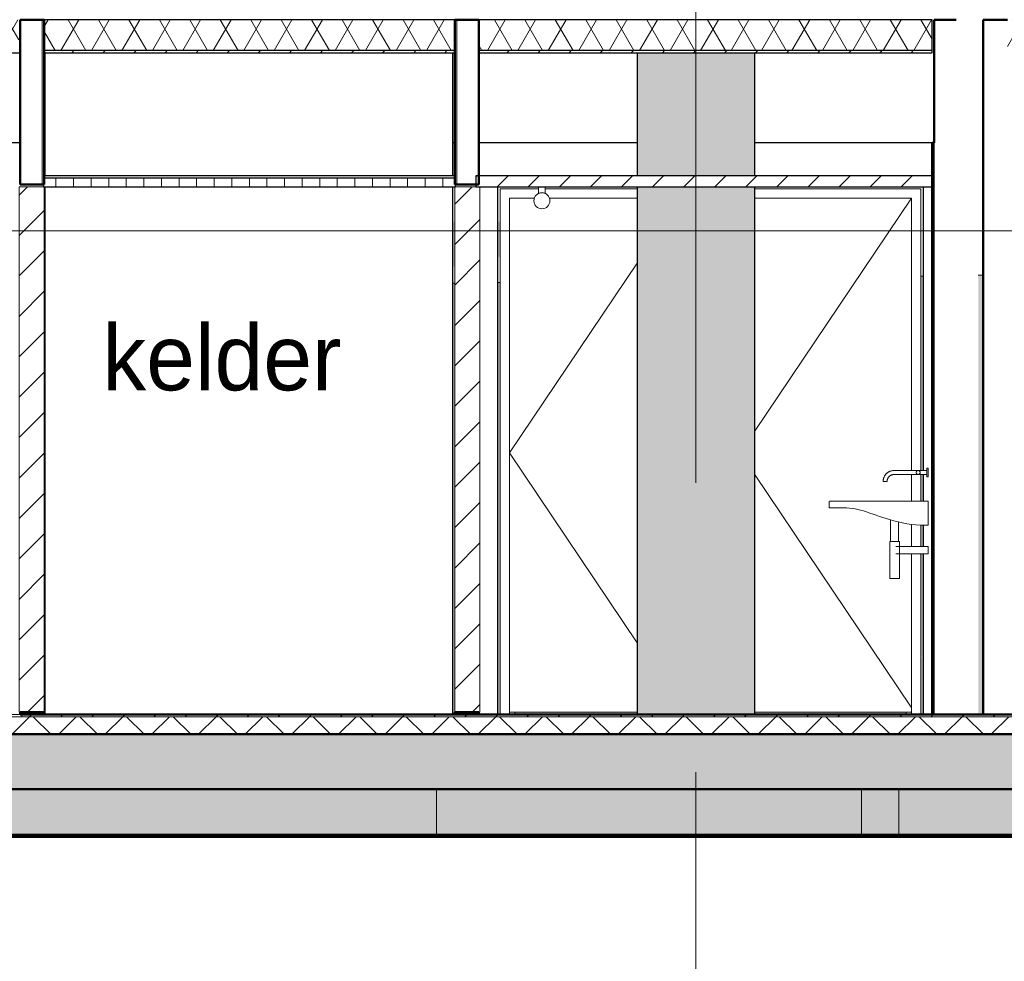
# Model space of a CAD drawing. Extents: x 50445 to 145605, y -10968 to 41989.
# Tile 287 of 338: x 115620 to 120100, y -2935 to 1347. Entities that reach past the tile are written whole.
import ezdxf

# ---------------------------------------------------------------- set-up
doc = ezdxf.new("R2010")
doc.units = 0
doc.header["$LTSCALE"] = 414.30304
doc.header["$MEASUREMENT"] = 0
doc.linetypes.add('IMPORT-DASHED2', pattern=[95.25, 63.5, -31.75])
doc.linetypes.add('stramien', pattern=[22.225, 12.7, -3.175, 3.175, -3.175])
doc.layers.get('0').update_dxf_attribs({"linetype": 'CONTINUOUS'})
for name, color, linetype, lineweight in [('20100623 Survey drawing basement_dwg', 8, 'CONTINUOUS', 18), ('A-ANNO-TEXT', 2, 'CONTINUOUS', 18), ('A-CLNG-PATT', 5, 'CONTINUOUS', 25), ('A-CLNG-SUSP', 5, 'CONTINUOUS', 25), ('A-DETL', 5, 'CONTINUOUS', 18), ('A-DOOR', 1, 'CONTINUOUS', 25), ('A-FLOR-OTLN', 6, 'CONTINUOUS', 18), ('A-FLOR-PATT', 8, 'CONTINUOUS', 50), ('A-GENM', 6, 'CONTINUOUS', 18), ('C-BLDG', 6, 'CONTINUOUS', 18), ('C-TOPO', 2, 'CONTINUOUS', 18), ('DETAIL', 7, 'CONTINUOUS', 18), ('GEBOUW6', 7, 'CONTINUOUS', 18), ('GEBOUW7', 7, 'CONTINUOUS', 18), ('I-WALL', 2, 'CONTINUOUS', 25), ('L-SITE', 6, 'CONTINUOUS', 18), ('P-SANR-FIXT', 6, 'CONTINUOUS', 18), ('S-BEAM', 4, 'CONTINUOUS', 18), ('S-COLS', 6, 'CONTINUOUS', 18), ('S-GRID', 1, 'CONTINUOUS', 18)]:
    doc.layers.add(name, color=color, linetype=linetype, lineweight=lineweight)
doc.styles.add('Frutiger_1', font='txt', dxfattribs={"height": 298.514851})
pattern_1 = [(45, (114825.09, 10064.78), (-70.71068, 70.71068), [])]
pattern_2 = [(45, (33645.57, 9397.6), (-91.9239, 91.9239), [])]

# ---------------------------------------------------------------- blocks, each defined once
blk = doc.blocks.new('20100623 Survey drawing basement_dwg_041-460966-plotview doorsnede C C  -  1 op 100')
at = {"layer": 'DETAIL', "flags": 128}
blk.add_lwpolyline([(41815.8, -2480), (41813.1, -2480), (41802.8, -2480), (41784.6, -2480), (41761.1, -2480), (41732.1, -2480), (41700, -2480), (41667.2, -2480), (41636.4, -2480), (41610.1, -2480), (41588.3, -2480), (41573.7, -2480), (41566.4, -2480), (41569.1, -2480), (41579.5, -2480), (41597.6, -2480), (41621.2, -2480), (41650.2, -2480), (41682.3, -2480), (41715, -2480), (41745.8, -2480), (41772.2, -2480), (41793.9, -2480), (41808.5, -2480)], close=True, dxfattribs=at)
blk = doc.blocks.new('20100623 Survey drawing basement_dwg-249796-plotview doorsnede C C  -  1 op 100')
at = {"layer": 'GEBOUW6', "flags": 128}
for points in [[(38535.9, -2480), (37535.9, -2480), (36783.4, -2480), (36782.6, -2480), (36769, -2480), (36765.9, -2480), (30217.3, -2480), (17338.2, -2480), (4509.4, -2480), (3767.2, -2480), (3766.7, -2480)], [(4803.3, -2480), (19071.9, -2480), (19080.5, -2480), (20179.4, -2480), (31937.7, -2480), (37252, -2480), (37370.4, -2480), (37374.5, -2480), (37378.2, -2480), (37379.5, -2480)], [(11822.9, -2480), (11505.3, -2480), (7955.7, -2480), (15771, -2480), (16128.5, -2480), (16163, -2480), (16271.2, -2480), (40271.5, -2480), (40943, -2480), (40943.3, -2480), (40944.1, -2480), (41691.1, -2480), (43534.6, -2480), (44286.9, -2480), (44286, -2480), (44285.8, -2480), (45185.5, -2480), (54785.3, -2480), (54792.4, -2480), (54793.4, -2480)], [(33313.7, -2480), (31913.7, -2480), (31914.4, -2480), (31939.3, -2480), (59038.4, -2480), (64425.5, -2480)]]:
    blk.add_lwpolyline(points, dxfattribs=at)
at = {"layer": 'GEBOUW6', "linetype": 'IMPORT-DASHED2', "flags": 128}
blk.add_lwpolyline([(37379.3, -2480), (60053.5, -2480), (64238.5, -2480), (64243.2, -2480), (64412.9, -2480), (64425.5, -2480)], dxfattribs=at)
at = {"layer": 'GEBOUW7'}
for p, q in [((34207.1, -2480), (34773.8, -2480)), ((34544.4, -2480), (35111, -2480)), ((34881.7, -2480), (35448.3, -2480)), ((35218.9, -2480), (35785.6, -2480)), ((35556.2, -2480), (36122.8, -2480)), ((35893.5, -2480), (36460.1, -2480)), ((36230.7, -2480), (36797.4, -2480)), ((36568, -2480), (37134.7, -2480)), ((36905.3, -2480), (37471.9, -2480)), ((37242.5, -2480), (37809.2, -2480)), ((37579.8, -2480), (38146.5, -2480)), ((37917.1, -2480), (38483.7, -2480)), ((38254.4, -2480), (38821, -2480)), ((38591.6, -2480), (39158.3, -2480))]:
    blk.add_line(p, q, dxfattribs=at)
for p in [(-4922.1, 0), (-4908.6, 0), (-4439.2, 0), (-4316.6, 0), (-4312.9, 0), (-4155.2, 0)]:
    blk.add_blockref('20100623 Survey drawing basement_dwg_041-460966-plotview doorsnede C C  -  1 op 100', p)
blk = doc.blocks.new('90_KU_opvulling_gracht - 90_KU_opvulling_gracht-1040153-plotview doorsnede C C  -  1 op 100')
at = {"layer": 'L-SITE'}
h = blk.add_hatch(color=256, dxfattribs=at)
h.paths.add_polyline_path([(19483.3, -2970.2), (22549.6, -2970.2), (22549.6, -2820), (19483.3, -2820)], flags=0)
h.paths.add_polyline_path([(54750.1, -2970.2), (54750.1, -2820), (53736.6, -2820), (53736.6, -2970.2)], flags=0)
h.paths.add_polyline_path([(54750.1, -2570), (54750.1, -2030), (54436.6, -2030), (54436.6, -2480), (54370.8, -2480), (54370.8, -2570)], flags=0)
h.paths.add_polyline_path([(32493.7, -2480), (33223.7, -2480), (33223.7, -2470), (32493.7, -2470)], flags=0)
h.paths.add_polyline_path([(34273.7, -2480), (34273.7, -2470), (33543.7, -2470), (33543.7, -2480)], flags=0)
h.paths.add_polyline_path([(21396.9, -2480), (22326.9, -2480), (22326.9, -2470), (21396.9, -2470)], flags=0)
h.paths.add_polyline_path([(38544.4, -2480), (38550.6, -2480), (38550.6, -1749.6), (38540.5, -1749.6), (38541, -2212.6), (38544.1, -2214), (38544.1, -2223.9), (38540.5, -2225.9), (38540.5, -2480)], flags=0)
h.paths.add_polyline_path([(22403.8, -2480), (22403.8, -830.8), (22393.9, -830.8), (22393.9, -2480)], flags=0)
h.paths.add_polyline_path([(23080.6, -2480), (23090.7, -2480), (23090.7, -870), (23080.6, -870.5), (23080.6, -1442.8)], flags=0)
h.paths.add_polyline_path([(38473.5, -2480), (38473.5, -2470), (37783.6, -2470), (37783.6, -2480), (38266.1, -2480)], flags=0)
h.paths.add_polyline_path([(23157.7, -2480), (24367.7, -2480), (24367.7, -2470), (23157.7, -2470)], flags=0)
h.paths.add_polyline_path([(24434.7, -2480), (24444.6, -2480), (24444.6, -870), (24434.7, -870)], flags=0)
h.paths.add_polyline_path([(27651.1, -2480), (27661.2, -2480), (27661.2, -647.2), (27651.1, -647.3), (27651.1, -870)], flags=0)
h.paths.add_polyline_path([(27728.2, -2480), (28658.2, -2480), (28658.2, -2470), (27728.2, -2470)], flags=0)
h.paths.add_polyline_path([(28735.1, -2480), (28735.1, -631.3), (28725.2, -631.5), (28725.2, -2480)], flags=0)
h.paths.add_polyline_path([(37239.6, -2480), (37249.6, -2480), (37249.6, -2470), (36693.5, -2470), (36693.5, -2480)], flags=0)
h.paths.add_polyline_path([(32426.7, -2480), (32426.7, -1749.6), (32416.6, -1749.6), (32416.6, -2480)], flags=0)
h.paths.add_polyline_path([(21329.9, -2480), (21329.9, -830.8), (21319.8, -830.8), (21319.8, -2480)], flags=0)
h.paths.add_polyline_path([(36626.5, -2480), (36626.5, -514.7), (36616.6, -514.8), (36616.6, -2480)], flags=0)
h.paths.add_polyline_path([(36419.6, -2480), (36419.6, -517.8), (36411.6, -517.9), (36411.6, -2480)], flags=0)
h.paths.add_polyline_path([(39249.6, -2480), (39249.6, -2470), (39127.7, -2470), (39127.7, -2480)], flags=0)
h.paths.add_polyline_path([(33290.7, -2480), (33300.6, -2480), (33300.6, -563.8), (33290.7, -564), (33290.7, -1442.8)], flags=0)
h.paths.add_polyline_path([(39060.7, -2480), (39060.7, -478.7), (39050.6, -478.9), (39050.6, -2480)], flags=0)
h.paths.add_polyline_path([(38822.7, -2480), (38824.6, -2480), (38824.6, -482.2), (38801.6, -482.6), (38801.6, -2480)], flags=0)
h.paths.add_polyline_path([(33466.6, -2480), (33476.7, -2480), (33476.7, -561.2), (33466.6, -561.4), (33466.6, -1442.8)], flags=0)
h.paths.add_polyline_path([(34340.7, -2480), (34350.6, -2480), (34350.6, -548.3), (34340.7, -548.5), (34340.7, -1442.8)], flags=0)
h.paths.add_polyline_path([(34552.6, -2480), (34555.6, -2480), (34555.6, -545.3), (34552.6, -545.3), (34552.6, -2470)], flags=0)
h.paths.add_polyline_path([(54750.1, -1780), (54750.1, -1150), (54436.6, -1150), (54436.6, -1780)], flags=0)
h.paths.add_polyline_path([(32426.7, -1715.6), (32426.7, -1618.1), (32416.6, -1619.1), (32416.6, -1715.6), (32422, -1715.6)], flags=0)
h.paths.add_polyline_path([(38544.4, -1715.6), (38550.6, -1715.6), (38550.6, -1618.7), (38540.5, -1619.1), (38540.5, -1715.6)], flags=0)
h.paths.add_polyline_path([(38540.5, -1510), (38550.6, -1510), (38550.6, -1388.6), (38540.5, -1388.6), (38540.5, -1442.8)], flags=0)
h.paths.add_polyline_path([(32422, -1510), (32426.7, -1510), (32426.7, -1388.6), (32416.6, -1388.6), (32416.6, -1510)], flags=0)
h.paths.add_polyline_path([(38550.6, -1370.6), (38550.6, -486.3), (38540.5, -486.4), (38540.5, -1370.6), (38544.4, -1370.6)], flags=0)
h.paths.add_polyline_path([(32426.7, -1370.6), (32426.7, -576.8), (32416.6, -576.9), (32416.6, -1370.6), (32422, -1370.6)], flags=0)
for p, q in [((38550.6, -486.3), (38540.5, -486.4)), ((38824.6, -482.2), (38801.6, -482.6)), ((36419.6, -517.8), (36411.6, -517.9)), ((36626.5, -514.7), (36616.6, -514.8)), ((34555.6, -545.3), (34552.6, -545.3))]:
    blk.add_line(p, q, dxfattribs=at)
blk = doc.blocks.new('32_KA_hout_67-114-enkele_deur - H730_z_aansluiting_2-8122900-plotview doorsnede C C  -  1 op 100')
at = {"layer": 'A-DOOR', "lineweight": 18}
for p, q in [((36626.5, -90), (36626.5, -2480)), ((36801.6, -90), (36626.5, -90)), ((36668.5, -2480), (36668.5, -132)), ((36668.5, -132), (36782.1, -132)), ((37249.6, -90), (36831.6, -90)), ((36851.1, -132), (37249.6, -132)), ((36693.5, -2480), (36693.5, -2470))]:
    blk.add_line(p, q, dxfattribs=at)
at = {"layer": 'A-GENM'}
for p, q in [((37249.6, -427.1), (36668.5, -1289.5)), ((36668.5, -1289.5), (37249.6, -2154.4))]:
    blk.add_line(p, q, dxfattribs=at)
blk = doc.blocks.new('32_KA_hout_67-114-enkele_deur - H730_z_aansluiting_2-V11-plotview doorsnede C C  -  1 op 100')
at = {"layer": 'A-DOOR', "lineweight": 18}
for p, q in [((38540.5, -90), (37783.6, -90)), ((37783.6, -132), (38498.5, -132)), ((38498.5, -1370.9), (38498.5, -132)), ((38540.5, -1370.7), (38540.5, -90)), ((38498.5, -1510), (38498.5, -1388.3)), ((38540.5, -1510), (38540.5, -1388.6)), ((38498.5, -1715.6), (38498.5, -1615.3)), ((38540.5, -1715.8), (38540.5, -1618.1)), ((38498.5, -2480), (38498.5, -1749.6)), ((38540.5, -2480), (38540.5, -1749.6)), ((38473.5, -2480), (38473.5, -2470))]:
    blk.add_line(p, q, dxfattribs=at)
at = {"layer": 'A-GENM'}
for p, q in [((38498.5, -132), (37783.6, -1192.8)), ((37783.6, -1386.4), (38496, -2446.8))]:
    blk.add_line(p, q, dxfattribs=at)
blk = doc.blocks.new('32_KA_binnendeur_hout - 32_KA_binnendeur_hout-6004076-plotview doorsnede C C  -  1 op 100')
at = {"layer": 'A-DOOR', "lineweight": 18}
blk.add_line((38498.5, -2470), (37783.6, -2470), dxfattribs=at)
blk = doc.blocks.new('32_KA_binnendeur_hout - 32_KA_binnendeur_hout-V66-plotview doorsnede C C  -  1 op 100')
at = {"layer": 'A-DOOR', "lineweight": 18}
blk.add_line((37249.6, -2470), (36668.5, -2470), dxfattribs=at)
blk = doc.blocks.new('74_KA_Alape enkele wastafel - Type 1-5152255-plotview doorsnede C C  -  1 op 100')
at = {"layer": 'P-SANR-FIXT'}
for p, q in [((38528.5, -1370.6), (38418.5, -1370.6)), ((38418.5, -1388.6), (38528.5, -1388.6)), ((38568.5, -1370.6), (38528.5, -1370.6)), ((38528.5, -1388.6), (38568.5, -1388.6)), ((38573.5, -1359.6), (38568.5, -1359.6)), ((38573.5, -1359.6), (38568.5, -1359.6)), ((38573.5, -1359.6), (38568.5, -1359.6)), ((38568.5, -1360.3), (38568.5, -1360.3)), ((38568.5, -1379.6), (38568.5, -1360.3)), ((38568.5, -1360.3), (38568.5, -1360.3)), ((38568.5, -1398.9), (38568.5, -1379.6)), ((38573.5, -1360.3), (38573.5, -1360.3)), ((38573.5, -1360.3), (38573.5, -1379.6)), ((38573.5, -1360.3), (38573.5, -1360.3)), ((38573.5, -1379.6), (38573.5, -1398.9)), ((38386.8, -1420), (38369.1, -1420)), ((38369.1, -1420), (38370.3, -1420)), ((38568.5, -1398.9), (38568.5, -1398.9)), ((38568.5, -1398.9), (38568.5, -1398.9)), ((38568.5, -1399.6), (38573.5, -1399.6)), ((38568.5, -1399.6), (38573.5, -1399.6)), ((38568.5, -1399.6), (38573.5, -1399.6)), ((38573.5, -1398.9), (38573.5, -1398.9)), ((38573.5, -1398.9), (38573.5, -1398.9)), ((38123.6, -1512.5), (38123.6, -1539.5)), ((38176.7, -1510), (38124.9, -1510)), ((38124.9, -1510), (38126.7, -1510)), ((38572.3, -1510), (38176.7, -1510)), ((38573.6, -1619.1), (38573.6, -1512.5)), ((38125.7, -1539.5), (38123.6, -1539.5)), ((38176.7, -1539.5), (38125.7, -1539.5)), ((38403, -1594.6), (38403, -1692.5)), ((38439, -1692.5), (38439, -1604.4)), ((38559, -1619.1), (38573.6, -1619.1)), ((38399, -1692.5), (38399, -1860.9)), ((38399, -1692.5), (38421, -1692.5)), ((38421, -1692.5), (38443, -1692.5)), ((38443, -1860.9), (38443, -1692.5)), ((38573.6, -1715.6), (38426.7, -1715.6)), ((38573.6, -1715.6), (38573.6, -1732.6)), ((38573.6, -1732.6), (38573.6, -1749.6)), ((38426.7, -1749.6), (38573.6, -1749.6)), ((38421, -1860.9), (38399, -1860.9)), ((38443, -1860.9), (38421, -1860.9))]:
    blk.add_line(p, q, dxfattribs=at)
at = {"layer": 'P-SANR-FIXT', "flags": 128}
for points in [[(38418.5, -1370.6), (38416.5, -1370.6), (38414.5, -1370.8), (38412.6, -1371), (38410.6, -1371.2), (38408.7, -1371.6), (38406.7, -1372), (38404.8, -1372.5), (38402.9, -1373.1), (38401.1, -1373.8), (38399.2, -1374.5), (38397.4, -1375.3), (38395.7, -1376.2), (38393.9, -1377.1), (38392.2, -1378.2), (38390.6, -1379.2), (38389, -1380.4), (38387.4, -1381.6), (38385.9, -1382.9), (38384.5, -1384.2), (38383, -1385.6), (38381.7, -1387), (38380.4, -1388.5), (38379.2, -1390.1), (38378, -1391.7), (38376.9, -1393.3), (38375.9, -1395), (38374.9, -1396.7), (38374, -1398.5), (38373.2, -1400.3), (38372.4, -1402.1), (38371.8, -1404), (38371.2, -1405.8), (38370.6, -1407.7), (38370.2, -1409.7), (38369.8, -1411.6), (38369.5, -1413.6), (38369.3, -1415.5), (38369.2, -1417.5), (38369.1, -1419.5), (38369.1, -1420)], [(38387.1, -1420), (38387.1, -1418.7), (38387.2, -1417.5), (38387.3, -1416.2), (38387.5, -1415), (38387.7, -1413.8), (38388, -1412.5), (38388.3, -1411.3), (38388.7, -1410.1), (38389.1, -1408.9), (38389.6, -1407.8), (38390.1, -1406.6), (38390.6, -1405.5), (38391.2, -1404.4), (38391.9, -1403.3), (38392.6, -1402.3), (38393.3, -1401.3), (38394.1, -1400.3), (38394.9, -1399.3), (38395.7, -1398.4), (38396.6, -1397.5), (38397.5, -1396.6), (38398.5, -1395.8), (38399.5, -1395), (38400.5, -1394.3), (38401.5, -1393.6), (38402.6, -1392.9), (38403.7, -1392.3), (38404.8, -1391.7), (38405.9, -1391.2), (38407.1, -1390.7), (38408.3, -1390.3), (38409.5, -1389.9), (38410.7, -1389.6), (38411.9, -1389.3), (38413.1, -1389.1), (38414.4, -1388.9), (38415.6, -1388.7), (38416.9, -1388.7), (38418.1, -1388.6), (38418.5, -1388.6)], [(38123.6, -1512.5), (38123.6, -1512.3), (38123.6, -1512.2), (38123.6, -1512.1), (38123.6, -1512), (38123.7, -1511.9), (38123.7, -1511.8), (38123.7, -1511.6), (38123.7, -1511.5), (38123.8, -1511.4), (38123.8, -1511.3), (38123.9, -1511.2), (38123.9, -1511.1), (38124, -1511), (38124.1, -1510.9), (38124.1, -1510.8), (38124.2, -1510.7), (38124.3, -1510.6), (38124.3, -1510.5), (38124.4, -1510.4), (38124.5, -1510.3), (38124.6, -1510.2), (38124.7, -1510.2), (38124.8, -1510.1), (38124.9, -1510), (38124.9, -1510)]]:
    blk.add_lwpolyline(points, dxfattribs=at)
at = {"layer": 'P-SANR-FIXT'}
for centre, radius, start, end in [((38528.5, -1379.6), 9, 0, 180), ((38528.5, -1379.6), 9, 180, 0), ((38176.7, -1925.4), 386, 74.6408, 90), ((39047, 532.3), 2222.5, 249.7821, 253.005), ((38559, -1103.3), 515.8, 251.7416, 270)]:
    blk.add_arc(centre, radius, start, end, dxfattribs=at)
for points, knots in [([(38519.5, -1379.6), (38519.5, -1378.8), (38519.6, -1377.6), (38520.1, -1376.2), (38520.7, -1375.1), (38521.2, -1374.3), (38521.7, -1373.7), (38522.2, -1373.1), (38523, -1372.4), (38523.8, -1371.9), (38524.5, -1371.5), (38525, -1371.3), (38525.6, -1371.1), (38526, -1371), (38526.1, -1370.9)], [0, 0, 0, 0, 0.0833333, 0.125, 0.1666667, 0.2083333, 0.2291667, 0.25, 0.2916667, 0.3333333, 0.3541667, 0.375, 0.3958333, 0.4166667, 0.4166667, 0.4166667, 0.4166667]), ([(38537.5, -1379.6), (38537.5, -1380.4), (38537.3, -1381.6), (38536.8, -1383.1), (38536.3, -1384.1), (38535.7, -1384.9), (38535.2, -1385.5), (38534.7, -1386.1), (38534, -1386.8), (38533.2, -1387.3), (38532.5, -1387.7), (38531.9, -1387.9), (38531.4, -1388.1), (38530.8, -1388.3), (38530.2, -1388.4), (38529.7, -1388.5), (38529.1, -1388.6), (38528.5, -1388.6), (38527.9, -1388.6), (38527.3, -1388.5), (38526.7, -1388.4), (38526.1, -1388.3), (38525.6, -1388.1), (38525, -1387.9), (38524.5, -1387.7), (38524, -1387.4), (38523.5, -1387.1), (38522.8, -1386.6), (38522.2, -1386.1), (38521.7, -1385.5), (38521.2, -1384.9), (38520.7, -1384.1), (38520.1, -1383.1), (38519.6, -1381.6), (38519.5, -1380.4), (38519.5, -1379.6)], [0, 0, 0, 0, 0.083333, 0.125, 0.166667, 0.208333, 0.229167, 0.25, 0.291667, 0.333333, 0.354167, 0.375, 0.395833, 0.416667, 0.4375, 0.458333, 0.479167, 0.5, 0.520833, 0.541667, 0.5625, 0.583333, 0.604167, 0.625, 0.645833, 0.666667, 0.6875, 0.708333, 0.75, 0.770833, 0.791667, 0.833333, 0.875, 0.916667, 1, 1, 1, 1]), ([(38528.5, -1370.6), (38528.7, -1370.6), (38529.1, -1370.6), (38529.7, -1370.7), (38530.2, -1370.8), (38530.8, -1370.9), (38531.4, -1371.1), (38531.9, -1371.3), (38532.5, -1371.5), (38533, -1371.8), (38533.5, -1372.1), (38534.1, -1372.6), (38534.7, -1373.1), (38535.2, -1373.7), (38535.7, -1374.3), (38536.3, -1375.1), (38536.8, -1376.2), (38537.1, -1376.9), (38537.2, -1377.3)], [0.5, 0.5, 0.5, 0.5, 0.5208333, 0.5416667, 0.5625, 0.5833333, 0.6041667, 0.625, 0.6458333, 0.6666667, 0.6875, 0.7083333, 0.75, 0.7708333, 0.7916667, 0.8333333, 0.875, 0.9166667, 0.9166667, 0.9166667, 0.9166667])]:
    blk.add_open_spline(points, degree=3, knots=knots, dxfattribs=at)
blk.add_open_spline([(38572.3, -1510), (38572.5, -1510.1), (38572.9, -1510.5), (38573.3, -1511.1), (38573.5, -1511.7), (38573.6, -1512.2), (38573.6, -1512.5)], degree=3, dxfattribs=at)
blk = doc.blocks.new('32_KA_hout_67-114-enkele_deur - H930_z-8122315-plotview doorsnede C C  -  1 op 100')
at = {"layer": 'A-DOOR', "lineweight": 18}
h = blk.add_hatch(dxfattribs=at)
h.set_pattern_fill('FP_31', color=256, style=0, pattern_type=2)
h.set_pattern_definition(pattern_2)
h.paths.add_polyline_path([(34552.6, -2470), (34552.6, -80), (34438.6, -80), (34438.6, -2470)], flags=0)
for p, q in [((34552.6, -80), (34438.6, -80)), ((34438.6, -80), (34438.6, -2470)), ((34552.6, -2470), (34552.6, -80)), ((34438.6, -2470), (34552.6, -2470))]:
    blk.add_line(p, q, dxfattribs=at)
blk = doc.blocks.new('65_KA_ETAP K8 nooduitje buisvormig - Type-10765370-plotview doorsnede C C  -  1 op 100')
at = {"layer": 'A-GENM'}
for p, q in [((36801.6, -80), (36801.6, -110)), ((36831.6, -110), (36831.6, -80))]:
    blk.add_line(p, q, dxfattribs=at)
for start, end in [(0, 180), (108.0803, 114.2651), (77.8675, 102.1325), (65.7349, 71.9197), (180, 0)]:
    blk.add_arc((36816.6, -143.3), 36.5, start, end, dxfattribs=at)
blk = doc.blocks.new('32_KA_hout_67-114-enkele_deur - H930_z-12009857-plotview doorsnede C C  -  1 op 100')
at = {"layer": 'A-DOOR', "lineweight": 18}
h = blk.add_hatch(dxfattribs=at)
h.set_pattern_fill('FP_31', color=256, style=0, pattern_type=2)
h.set_pattern_definition(pattern_2)
h.paths.add_polyline_path([(36533.6, -2470), (36533.6, -80), (36419.6, -80), (36419.6, -2470)], flags=0)
for p, q in [((36533.6, -80), (36419.6, -80)), ((36419.6, -80), (36419.6, -2470)), ((36533.6, -2470), (36533.6, -80)), ((36419.6, -2470), (36533.6, -2470))]:
    blk.add_line(p, q, dxfattribs=at)
blk = doc.blocks.new('28_Aronsohn_keerwand met trap westgevel - 28_Aronsohn_keerwand met trap westgevel-277490-plotview doorsnede C C  -  1 op 100')
at = {"layer": 'A-FLOR-PATT', "lineweight": 25}
h = blk.add_hatch(color=10, dxfattribs=at)
h.paths.add_polyline_path([(36411.6, -444.1), (36419.6, -442.4), (36419.6, -239), (36411.6, -239), (36411.6, -370.1)], flags=0)
h.paths.add_polyline_path([(36616.6, -401.5), (36626.5, -399.4), (36626.5, -239), (36616.6, -239), (36616.6, -342.9)], flags=0)
blk = doc.blocks.new('3073_04 constructie_abt_export 08-11-2012_rvt-1-plotview doorsnede C C  -  1 op 100')
at = {"layer": 'A-FLOR-PATT', "lineweight": 18}
blk.add_hatch(color=7, dxfattribs=at).paths.add_polyline_path([(60308.2, -2820), (60308.2, -2570), (4216.6, -2570), (4216.6, -2820), (59972.8, -2820)], flags=0)
at = {"layer": 'S-BEAM', "lineweight": 5}
h = blk.add_hatch(color=256, dxfattribs=at)
h.paths.add_polyline_path([(27436.6, -3032.2), (27436.6, -3032), (24983.8, -3032.2)], flags=0)
h.paths.add_polyline_path([(23305.8, -3030), (23305.8, -2820), (23149.9, -2820), (23149.9, -3030)], flags=0)
h.paths.add_polyline_path([(24480.6, -3030), (24583.8, -3030), (24583.6, -2820), (24480.6, -2820), (24480.6, -2865.4)], flags=0)
h.paths.add_polyline_path([(32316.6, -3030), (36336.6, -3030), (36336.6, -2820), (32316.6, -2820), (32316.6, -2920)], flags=0)
h.paths.add_polyline_path([(27436.6, -3030), (27436.6, -2820), (24983.8, -2820), (24983.8, -3030)], flags=0)
h = blk.add_hatch(color=256, dxfattribs=at)
h.paths.add_polyline_path([(46345.4, -3030), (53736.6, -3030), (53736.6, -2820), (42270.8, -2820), (42270.8, -3030), (46341.4, -3030)], flags=0)
h.paths.add_polyline_path([(37899.3, -3030), (38270.8, -3030), (38270.8, -2820), (36336.6, -2820), (36336.6, -3030), (37709.6, -3030)], flags=0)
at = {"layer": 'S-COLS', "lineweight": 5}
h = blk.add_hatch(color=256, dxfattribs=at)
h.paths.add_polyline_path([(37249.6, -2480), (37783.6, -2480), (37783.6, -80), (37249.6, -80), (37249.6, -2426.3)], flags=0)
h.paths.add_polyline_path([(37709.6, -30), (37783.6, -30), (37783.6, 530), (37249.6, 530), (37249.6, -30)], flags=0)
at = {"layer": 'A-FLOR-OTLN', "color": 90, "lineweight": 50}
for p, q in [((60308.2, -2570), (4216.6, -2570)), ((4816.6, -2820), (60308.2, -2820))]:
    blk.add_line(p, q, dxfattribs=at)
at = {"layer": 'S-BEAM', "color": 7}
blk.add_line((36336.6, -3030), (36336.6, -2820), dxfattribs=at)
at = {"layer": 'S-COLS', "color": 250, "lineweight": 25}
for p, q in [((37249.6, 530), (37249.6, -30)), ((37783.6, 530), (37783.6, -30)), ((37249.6, -80), (37249.6, -2480)), ((37783.6, -80), (37783.6, -2480))]:
    blk.add_line(p, q, dxfattribs=at)
at = {"lineweight": 18}
blk.add_blockref('28_Aronsohn_keerwand met trap westgevel - 28_Aronsohn_keerwand met trap westgevel-277490-plotview doorsnede C C  -  1 op 100', (0, 0), dxfattribs=at)
blk = doc.blocks.new('28_ABT-C_beton-tpg_rond_kolom - $1000-V36-plotview doorsnede C C  -  1 op 100')
at = {"layer": 'S-COLS', "lineweight": 5}
blk.add_hatch(color=256, dxfattribs=at).paths.add_polyline_path([(38786.3, -3030), (39190.8, -3030), (39190.8, -2820), (38440.8, -2820), (38440.8, -3030), (38777.6, -3030)], flags=0)
at = {"layer": 'S-COLS', "color": 170, "lineweight": 5}
blk.add_line((38440.8, -2820), (38440.8, -3030), dxfattribs=at)
blk = doc.blocks.new('28_ABT-C_beton-tpg_rond_kolom - $1000-2456479-plotview doorsnede C C  -  1 op 100')
at = {"layer": 'S-COLS', "lineweight": 5}
blk.add_hatch(color=256, dxfattribs=at).paths.add_polyline_path([(38271.5, -3030), (38440.8, -3030), (38440.8, -2820), (38270.8, -2820), (38270.8, -3030)], flags=0)
at = {"layer": 'S-COLS', "color": 170, "lineweight": 5}
blk.add_line((38270.8, -2820), (38270.8, -3030), dxfattribs=at)
blk = doc.blocks.new('10844_ABT model nieuw_export 08-11-2012_rvt-1-plotview doorsnede C C  -  1 op 100')
at = {"color": 170, "lineweight": 5}
for name in ['28_ABT-C_beton-tpg_rond_kolom - $1000-2456479-plotview doorsnede C C  -  1 op 100', '28_ABT-C_beton-tpg_rond_kolom - $1000-V36-plotview doorsnede C C  -  1 op 100']:
    blk.add_blockref(name, (0, 0), dxfattribs=at)

msp = doc.modelspace()

# ---------------------------------------------------------------- hatches: boundary and pattern name
at = {"layer": 'A-CLNG-PATT', "lineweight": 18}
h = msp.add_hatch(dxfattribs=at)
h.set_pattern_fill('FP_12', color=256, angle=150, style=0, pattern_type=2)
h.set_pattern_definition([(60, (114825.1, 10064.78), (-103.92305, 60), []), (120, (114825.1, 10064.78), (-103.92305, -60), [])])
h.paths.add_polyline_path([(111653.5, 1207.2), (113121.1, 1207.2), (113121.1, 1347.2), (85856.1, 1347.2), (85856.1, 1207.2), (111375.2, 1207.2)], flags=0)
h.paths.add_polyline_path([(135346.1, 1207.2), (135346.1, 1347.2), (129776.1, 1347.2), (129776.1, 1207.2), (134473.4, 1207.2)], flags=0)
h.paths.add_polyline_path([(129616.1, 1207.2), (129616.1, 1347.2), (125941.1, 1347.2), (125941.1, 1207.2), (127794.4, 1207.2)], flags=0)
h.paths.add_polyline_path([(124125.1, 1207.2), (124125.1, 1347.2), (120114.1, 1347.2), (120114.1, 1207.2), (123341.7, 1207.2)], flags=0)
h.paths.add_polyline_path([(119771.1, 1207.2), (119771.1, 1347.2), (117710.1, 1347.2), (117710.1, 1207.2), (118889.1, 1207.2)], flags=0)
h.paths.add_polyline_path([(117599.1, 1207.2), (117599.1, 1347.2), (115732.1, 1347.2), (115732.1, 1207.2), (116662.8, 1207.2)], flags=0)
h.paths.add_polyline_path([(115616.1, 1207.2), (115616.1, 1347.2), (113573.1, 1347.2), (113573.1, 1207.2), (115549.6, 1207.2)], flags=0)
h = msp.add_hatch(dxfattribs=at)
h.set_pattern_fill('FP_20', color=256, style=0, pattern_type=2)
h.set_pattern_definition(pattern_1)
h.paths.add_polyline_path([(111375.2, 1197.2), (113121.1, 1197.2), (113121.1, 1207.2), (85856.1, 1207.2), (85856.1, 1197.2), (111096.9, 1197.2)], flags=0)
h.paths.add_polyline_path([(135346.1, 1197.2), (135346.1, 1207.2), (129776.1, 1207.2), (129776.1, 1197.2), (134473.4, 1197.2)], flags=0)
h.paths.add_polyline_path([(129616.1, 1197.2), (129616.1, 1207.2), (125941.1, 1207.2), (125941.1, 1197.2), (127794.4, 1197.2)], flags=0)
h.paths.add_polyline_path([(124125.1, 1197.2), (124125.1, 1207.2), (120114.1, 1207.2), (120114.1, 1197.2), (123341.7, 1197.2)], flags=0)
h.paths.add_polyline_path([(119771.1, 1197.2), (119771.1, 1207.2), (117710.1, 1207.2), (117710.1, 1197.2), (118889.1, 1197.2)], flags=0)
h.paths.add_polyline_path([(117599.1, 1197.2), (117599.1, 1207.2), (115732.1, 1207.2), (115732.1, 1197.2), (116662.8, 1197.2)], flags=0)
h.paths.add_polyline_path([(115616.1, 1197.2), (115616.1, 1207.2), (113573.1, 1207.2), (113573.1, 1197.2), (115549.6, 1197.2)], flags=0)
h = msp.add_hatch(dxfattribs=at)
h.set_pattern_fill('FP_28', color=256, style=0, pattern_type=2)
h.set_pattern_definition([(90, (114825.094, 10064.784), (-80, 5e-15), [])])
h.paths.add_polyline_path([(115728.1, 587.2), (117603.1, 587.2), (117603.1, 627.2), (115728.1, 627.2)], flags=0)
h = msp.add_hatch(dxfattribs=at)
h.set_pattern_fill('FP_20', color=256, style=0, pattern_type=2)
h.set_pattern_definition(pattern_1)
h.paths.add_polyline_path([(118889.1, 587.2), (119771.1, 587.2), (119771.1, 637.2), (117696.1, 637.2), (117696.1, 587.2), (118332.5, 587.2)], flags=0)
at = {"layer": 'A-FLOR-PATT', "lineweight": 18}
h = msp.add_hatch(dxfattribs=at)
h.set_pattern_fill('FP_20', color=256, style=0, pattern_type=2)
h.set_pattern_definition(pattern_1)
h.paths.add_polyline_path([(85856.1, -1822.8), (113573.1, -1822.8), (113573.1, -1812.8), (85856.1, -1812.8)], flags=0)
h.paths.add_polyline_path([(135374.1, -1822.8), (135374.1, -1812.8), (129616.1, -1812.8), (129616.1, -1822.8), (134473.4, -1822.8)], flags=0)
h.paths.add_polyline_path([(125941.1, -1822.8), (125941.1, -1812.8), (115630.1, -1812.8), (115630.1, -1822.8), (125568.1, -1822.8)], flags=0)
h = msp.add_hatch(dxfattribs=at)
h.set_pattern_fill('FP_6', color=256, angle=135, style=0, pattern_type=2)
h.set_pattern_definition([(45, (114825.1, 10064.78), (-106.066, 106.066), []), (135, (114825.1, 10064.78), (-106.066, -106.066), [])])
h.paths.add_polyline_path([(94399.5, -1902.8), (135374.1, -1902.8), (135374.1, -1822.8), (85856.1, -1822.8), (85856.1, -1902.8), (94260.3, -1902.8)], flags=0)
at = {"layer": 'C-BLDG'}
msp.add_hatch(color=256, dxfattribs=at).paths.add_polyline_path([(132247.1, -2364.8), (135365.3, -2364.8), (135365.3, -2362.8), (85545.3, -2362.8), (85545.3, -2364.8), (127794.4, -2364.8)], flags=0)

# ---------------------------------------------------------------- linework, layer by layer
at = {"layer": 'A-CLNG-SUSP'}
for p, q in [((117599.1, 1347.2), (115732.1, 1347.2)), ((119771.1, 1347.2), (117710.1, 1347.2)), ((117710.1, 1347.2), (117710.1, 1197.2)), ((119771.1, 1197.2), (119771.1, 1347.2)), ((113573.1, 1197.2), (115622.1, 1197.2)), ((117599.1, 1207.2), (115732.1, 1207.2)), ((115732.1, 1197.2), (117599.1, 1197.2)), ((119771.1, 1207.2), (117710.1, 1207.2)), ((117710.1, 1197.2), (119771.1, 1197.2)), ((117603.1, 637.2), (115728.1, 637.2)), ((115728.1, 637.2), (115728.1, 587.2)), ((117603.1, 627.2), (115728.1, 627.2)), ((117603.1, 587.2), (117603.1, 637.2)), ((119771.1, 637.2), (117696.1, 637.2)), ((117696.1, 637.2), (117696.1, 587.2)), ((115728.1, 587.2), (117603.1, 587.2)), ((117696.1, 587.2), (119771.1, 587.2))]:
    msp.add_line(p, q, dxfattribs=at)
at = {"layer": 'A-DETL'}
msp.add_line((142875.5, 387.2), (74362.5, 387.2), dxfattribs=at)
at = {"layer": 'A-DETL', "linetype": 'stramien'}
msp.add_line((137616.8, -1812.8), (76916.8, -1812.8), dxfattribs=at)
at = {"layer": 'A-FLOR-OTLN'}
for p, q in [((135374.1, -1822.8), (113573.1, -1822.8)), ((115630.1, -1812.8), (115630.1, -1822.8))]:
    msp.add_line(p, q, dxfattribs=at)
at = {"layer": 'A-FLOR-OTLN', "lineweight": 50}
for p, q in [((124141.1, -1812.8), (115630.1, -1812.8)), ((85856.1, -1902.8), (135374.1, -1902.8))]:
    msp.add_line(p, q, dxfattribs=at)
at = {"layer": 'C-BLDG', "lineweight": 25}
for p, q in [((141785.3, -2362.8), (85545.3, -2362.8)), ((85545.3, -2364.8), (141785.3, -2364.8))]:
    msp.add_line(p, q, dxfattribs=at)
at = {"layer": 'C-TOPO', "lineweight": 100}
msp.add_line((123875.7, -2365), (99758.9, -2365), dxfattribs=at)
at = {"layer": 'C-TOPO'}
msp.add_line((123875.7, -2365), (99758.9, -2365), dxfattribs=at)
at = {"layer": 'I-WALL', "lineweight": 50}
for p, q in [((115622.1, 1347.2), (115622.1, 597.2)), ((115732.1, 1347.2), (115622.1, 1347.2)), ((115732.1, 597.2), (115732.1, 1347.2)), ((117599.1, 1347.2), (117599.1, 597.2)), ((117709.1, 1347.2), (117599.1, 1347.2)), ((117709.1, 597.2), (117709.1, 1347.2)), ((119781.1, 1347.2), (119781.1, 787.2)), ((119881.1, 1347.2), (119781.1, 1347.2)), ((120114.1, 1347.2), (120004.1, 1347.2)), ((120004.1, 1347.2), (120004.1, -1812.8)), ((119771.1, 787.2), (119771.1, -1812.8)), ((119781.1, 787.2), (119771.1, 787.2)), ((115622.1, 597.2), (115732.1, 597.2)), ((117599.1, 597.2), (117709.1, 597.2)), ((115622.1, -1802.8), (115622.1, -1812.8)), ((115732.1, -1802.8), (115622.1, -1802.8)), ((115622.1, -1812.8), (115630.1, -1812.8)), ((115732.1, -1812.8), (115732.1, -1802.8)), ((117599.1, -1802.8), (117599.1, -1812.8)), ((117709.1, -1802.8), (117599.1, -1802.8)), ((117709.1, -1812.8), (117709.1, -1802.8))]:
    msp.add_line(p, q, dxfattribs=at)
at = {"layer": 'I-WALL', "lineweight": 18}
for p, q in [((115722.1, 1347.2), (115722.1, 597.2)), ((117609.1, 597.2), (117609.1, 1347.2)), ((119776.1, -1812.8), (119776.1, 787.2)), ((119781.1, -1812.8), (119781.1, 787.2)), ((115722.1, -1802.8), (115722.1, -1812.8)), ((117609.1, -1812.8), (117609.1, -1802.8))]:
    msp.add_line(p, q, dxfattribs=at)
at = {"layer": 'I-WALL'}
for p, q in [((115735.1, 1197.2), (115735.1, 637.2)), ((117591.1, 637.2), (117591.1, 1197.2)), ((115622.1, 787.2), (113573.1, 787.2)), ((115735.1, 787.2), (115732.1, 787.2)), ((117599.1, 787.2), (117591.1, 787.2)), ((118429.1, 787.2), (117709.1, 787.2)), ((119771.1, 787.2), (118963.1, 787.2)), ((115735.1, 587.2), (115735.1, -1812.8)), ((117591.1, -1812.8), (117591.1, 587.2)), ((117796.1, -1812.8), (117796.1, 587.2)), ((119730.1, 587.2), (119730.1, -703.5)), ((119730.1, -721.4), (119730.1, -842.8)), ((119730.1, -951.5), (119730.1, -1048.5)), ((119730.1, -1082.5), (119730.1, -1812.8)), ((115622.1, -1812.8), (115618.1, -1812.8))]:
    msp.add_line(p, q, dxfattribs=at)
at = {"layer": 'S-GRID', "linetype": 'stramien'}
msp.add_line((118696.1, -9967.8), (118696.1, 31258.5), dxfattribs=at)

# ---------------------------------------------------------------- block references
at = {"lineweight": 5}
for name in ['10844_ABT model nieuw_export 08-11-2012_rvt-1-plotview doorsnede C C  -  1 op 100', '3073_04 constructie_abt_export 08-11-2012_rvt-1-plotview doorsnede C C  -  1 op 100']:
    msp.add_blockref(name, (81179.5, 667.2), dxfattribs=at)
at = {"layer": '20100623 Survey drawing basement_dwg', "color": 7}
msp.add_blockref('20100623 Survey drawing basement_dwg-249796-plotview doorsnede C C  -  1 op 100', (81179.5, 667.2), dxfattribs=at)
at = {"layer": 'A-DOOR', "lineweight": 18}
for name in ['32_KA_hout_67-114-enkele_deur - H930_z-8122315-plotview doorsnede C C  -  1 op 100', '32_KA_hout_67-114-enkele_deur - H930_z-12009857-plotview doorsnede C C  -  1 op 100']:
    msp.add_blockref(name, (81179.5, 667.2), dxfattribs=at)
at = {"layer": 'A-DOOR'}
for name in ['32_KA_hout_67-114-enkele_deur - H730_z_aansluiting_2-8122900-plotview doorsnede C C  -  1 op 100', '32_KA_hout_67-114-enkele_deur - H730_z_aansluiting_2-V11-plotview doorsnede C C  -  1 op 100', '32_KA_binnendeur_hout - 32_KA_binnendeur_hout-V66-plotview doorsnede C C  -  1 op 100', '32_KA_binnendeur_hout - 32_KA_binnendeur_hout-6004076-plotview doorsnede C C  -  1 op 100']:
    msp.add_blockref(name, (81179.5, 667.2), dxfattribs=at)
at = {"layer": 'A-GENM'}
msp.add_blockref('65_KA_ETAP K8 nooduitje buisvormig - Type-10765370-plotview doorsnede C C  -  1 op 100', (81179.5, 667.2), dxfattribs=at)
at = {"layer": 'L-SITE'}
msp.add_blockref('90_KU_opvulling_gracht - 90_KU_opvulling_gracht-1040153-plotview doorsnede C C  -  1 op 100', (81179.5, 667.2), dxfattribs=at)
at = {"layer": 'P-SANR-FIXT'}
msp.add_blockref('74_KA_Alape enkele wastafel - Type 1-5152255-plotview doorsnede C C  -  1 op 100', (81179.5, 667.2), dxfattribs=at)

# ---------------------------------------------------------------- texts
at = {"layer": 'A-ANNO-TEXT', "color": 7, "insert": (115996.1, -40), "char_height": 298.51, "width": 1478.4, "attachment_point": 1, "line_spacing_factor": 1.017696, "style": 'Frutiger_1'}
msp.add_mtext('kelder', dxfattribs=at)

doc.saveas('drawing.dxf')
